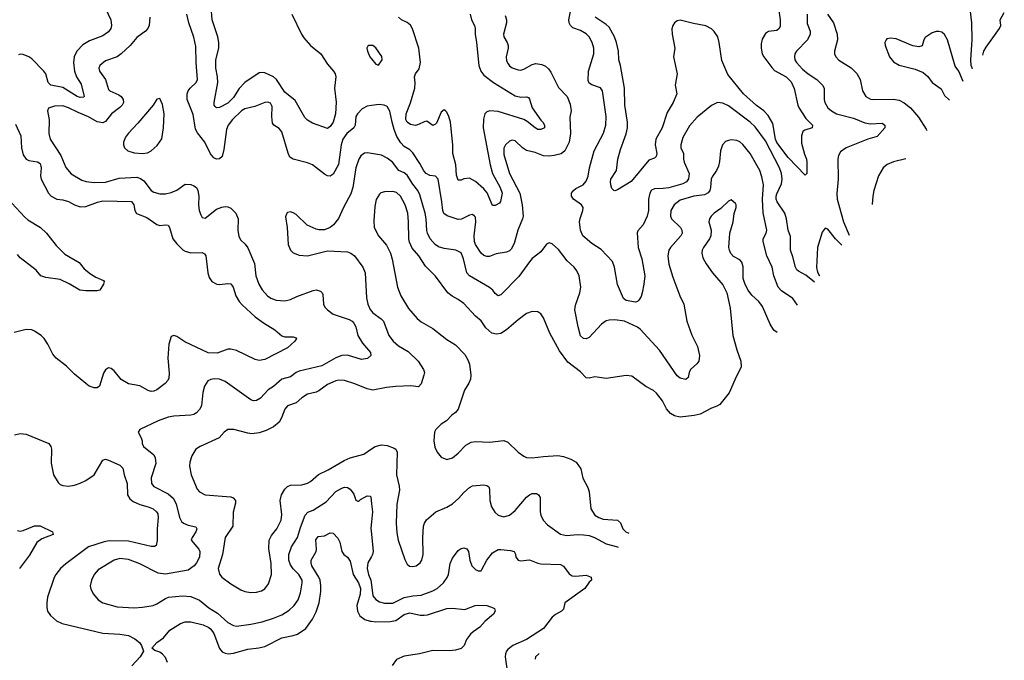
# Model space of a CAD drawing. Header units: inches. Extents: x 1834610 to 2027685, y 642842 to 774116.
# Tile 413 of 632: x 2017526 to 2024450, y 661685 to 666191. Entities that reach past the tile are written whole.
import ezdxf

# ---------------------------------------------------------------- set-up
doc = ezdxf.new("R2010")
doc.units = ezdxf.units.IN
doc.header["$MEASUREMENT"] = 0
doc.layers.add('C0616', color=7, linetype='Continuous')
doc.layers.add('C0626', color=7, linetype='Continuous')

msp = doc.modelspace()

# ---------------------------------------------------------------- linework, layer by layer
at = {"layer": 'C0616', "color": 5}
for points, elevation in [([(2019439.1, 666230), (2019506.5, 666090), (2019523.7, 666063.7), (2019570.2, 666010), (2019643, 665950), (2019690, 665878.8), (2019733.5, 665830), (2019745.2, 665810), (2019748.3, 665790), (2019738.8, 665710), (2019750.2, 665610.2), (2019745.8, 665530), (2019729.2, 665470), (2019710, 665438.9), (2019690, 665425.4), (2019584.6, 665464.6), (2019550, 665484.2), (2019530, 665504.2), (2019463.4, 665623.4), (2019390, 665681.5), (2019331.6, 665771.6), (2019310, 665790.4), (2019250, 665816.5), (2019230, 665820.3), (2019210, 665816.8), (2019110, 665748.8), (2019070, 665706.2), (2019030, 665644), (2018990, 665604.5), (2018930, 665573.1), (2018910, 665571.6), (2018900.1, 665580.1), (2018893.3, 665590), (2018893.3, 665610), (2018918.7, 665750), (2018916.8, 665790), (2018905.5, 665850), (2018904, 665910), (2018925.5, 665990), (2018926.2, 666030), (2018918.4, 666070), (2018878.8, 666190), (2018864, 666370)], 320), ([(2018128.1, 666270), (2018166.9, 666190), (2018171.5, 666151.6), (2018166.7, 666130), (2018150, 666106.2), (2018110, 666076.8), (2018017.5, 666042.5), (2017970, 666015.3), (2017928.4, 665970), (2017908.1, 665930), (2017904.7, 665890), (2017911.9, 665830), (2017925.3, 665790), (2017958.8, 665738.8), (2017978.8, 665650), (2017974.8, 665645.2), (2017950, 665643.8), (2017930, 665651.9), (2017830, 665714.4), (2017744, 665730), (2017725.5, 665750), (2017710.6, 665810), (2017695.7, 665830), (2017610, 665915.8), (2017590, 665930.9), (2017550, 665946.6), (2017530, 665947.8), (2017516.5, 665943.5)], 320), ([(2018440.8, 666210), (2018436.9, 666150), (2018427.8, 666130), (2018410, 666111.1), (2018350, 666067.2), (2018302.3, 666010), (2018240.3, 665950), (2018210, 665930.8), (2018130, 665901.5), (2018090.2, 665869.8), (2018083.1, 665850), (2018087.4, 665830), (2018129.1, 665770), (2018150, 665700.5), (2018159.3, 665690), (2018222.3, 665662.3), (2018240.3, 665650), (2018253.8, 665630), (2018256.1, 665610), (2018246.7, 665590), (2018230, 665573.3), (2018170.7, 665529.3), (2018130, 665476), (2018110, 665466.5), (2018070, 665473.6), (2018010, 665508.6), (2017937.7, 665537.7), (2017870, 665572.2), (2017830, 665584.5), (2017770, 665583.1), (2017728, 665570), (2017721.3, 665550), (2017731.9, 665488.1), (2017731.5, 665390), (2017739, 665350), (2017815.2, 665235.2), (2017851.1, 665151.1), (2017887.5, 665107.5), (2017963.2, 665063.2), (2017993.8, 665053.8), (2018050, 665046.4), (2018130, 665047.8), (2018224.1, 665075.9), (2018350, 665082.7), (2018375, 665075), (2018398.7, 665058.7), (2018450.2, 664990.2), (2018470, 664977.4), (2018510, 664966.5), (2018550, 664966.7), (2018590, 664975.3), (2018630, 664993.1), (2018690, 665035.3), (2018730, 665033.1), (2018750, 665023.7), (2018768.2, 665010), (2018778.7, 664990), (2018785.3, 664950), (2018783.8, 664890), (2018788, 664850), (2018798.5, 664818.5), (2018810, 664801), (2018830, 664794.8), (2018910, 664857.6), (2018946.6, 664873.4), (2018970, 664876.9), (2018990, 664874.6), (2019010, 664865.3), (2019045.3, 664830), (2019062.8, 664790), (2019060.3, 664710), (2019065.9, 664665.8), (2019080.7, 664640.7), (2019111.9, 664611.9), (2019130, 664586), (2019176.5, 664476.5), (2019186, 664390), (2019208, 664330), (2019230.2, 664290.1), (2019268.7, 664248.7), (2019292.5, 664232.5), (2019330, 664218.2), (2019390, 664213.2), (2019430, 664223.2), (2019475.3, 664244.7), (2019590, 664286.5), (2019610.2, 664290.2), (2019640.7, 664280.7), (2019653, 664270), (2019657.7, 664257.7), (2019662.6, 664190), (2019671.9, 664170), (2019690.3, 664150), (2019730, 664120.2), (2019841.8, 664081.8), (2019863.8, 664070), (2019876.5, 664056.5), (2019888.8, 664030), (2019904, 663970), (2019935.9, 663915.9), (2019992, 663850), (2019994.9, 663830), (2019971.4, 663808.6), (2019930, 663801), (2019831.5, 663831.5), (2019790, 663829), (2019750, 663813.5), (2019650, 663755.8), (2019490, 663719.5), (2019469.6, 663710.4), (2019430, 663679.8), (2019370, 663663.2), (2019310, 663612.1), (2019272.4, 663587.6), (2019219.5, 663530), (2019190, 663513.5), (2019170, 663509.7), (2019150, 663516.9), (2018970, 663645.7), (2018930, 663663), (2018894.2, 663665.8), (2018870, 663661.6), (2018848.9, 663651.1), (2018825.4, 663614.6), (2018813.1, 663570), (2018804, 663476), (2018790.9, 663449.1), (2018770, 663426.6), (2018750, 663413.7), (2018730, 663408.8), (2018610, 663403.5), (2018570, 663396.4), (2018500.5, 663370), (2018370.4, 663309.6), (2018359.3, 663290), (2018379.5, 663250), (2018386.4, 663230), (2018386.7, 663210), (2018396.4, 663190), (2018470, 663130.4), (2018478.8, 663110), (2018482, 663070), (2018450.3, 662970), (2018452.9, 662930), (2018470, 662907.8), (2018570, 662855.9), (2018605.2, 662825.2), (2018626.9, 662786.9), (2018648.9, 662688.9), (2018662.7, 662662.7), (2018678.3, 662650), (2018710, 662635.7), (2018763.4, 662623.4), (2018770.3, 662610), (2018765.3, 662590), (2018737.6, 662550), (2018730.4, 662530), (2018786.5, 662466.5), (2018793.2, 662450), (2018789.3, 662410), (2018770.1, 662370), (2018753.2, 662350), (2018710, 662320.2), (2018550, 662291), (2018499.2, 662299.2), (2018370, 662365.1), (2018290, 662393.8), (2018230, 662401.1), (2018190, 662390.7), (2018077.5, 662322.5), (2018050.3, 662290), (2018030.3, 662250), (2018022, 662210), (2018026.1, 662186.1), (2018043.8, 662150), (2018078, 662110), (2018110, 662090.4), (2018210, 662061.1), (2018330, 662055.3), (2018390, 662058.3), (2018464, 662070), (2018490, 662082), (2018550, 662121.3), (2018571, 662129), (2018670, 662139.1), (2018730, 662134.2), (2018790, 662108.1), (2018854.8, 662054.8), (2018917.4, 662017.4), (2018990, 661950.2), (2019029.4, 661929.4), (2019050, 661926.2), (2019150, 661938.8), (2019230, 661956.2), (2019310, 661980.7), (2019370, 662006.2), (2019421.4, 662038.6), (2019456, 662070), (2019483.5, 662110), (2019500.2, 662159.8), (2019512.5, 662230), (2019511.2, 662250), (2019488.4, 662290), (2019450, 662328.4), (2019430, 662357.8), (2019419.5, 662390), (2019418.7, 662430), (2019436.1, 662483.9), (2019479.9, 662550), (2019499.9, 662620.1), (2019534.1, 662705.9), (2019552, 662728), (2019590, 662742.3), (2019680.9, 662799.1), (2019750, 662871.8), (2019790, 662896.5), (2019810, 662902.8), (2019830, 662901.1), (2019850.4, 662890), (2019874.6, 662854.6), (2019890, 662810.8), (2019904.7, 662804.7), (2019910, 662803.8), (2019923.3, 662816.7), (2019970, 662843.1), (2019990, 662840.5), (2019994.4, 662834.4), (2020000, 662786.5)], 340), ([(2020000, 665587.7), (2019970, 665584.1), (2019935.1, 665564.9), (2019900.9, 665530), (2019888.4, 665510), (2019885, 665450), (2019875.8, 665430), (2019825.4, 665390), (2019798.4, 665350), (2019786.8, 665310), (2019767, 665173), (2019730, 665104.7), (2019710, 665091.2), (2019690, 665093), (2019670, 665104.2), (2019585.2, 665170), (2019550, 665183.6), (2019449.8, 665209.8), (2019425.3, 665225.3), (2019413.1, 665253.1), (2019370, 665403.7), (2019350, 665425.6), (2019311.8, 665450), (2019304.5, 665464.5), (2019298.2, 665510), (2019300.6, 665580.6), (2019290, 665604.5), (2019270, 665611.1), (2019250, 665608.2), (2019179.7, 665580.3), (2019110, 665564.6), (2019085.2, 665550), (2019022, 665490), (2018991.1, 665450), (2018980.3, 665419.7), (2018962, 665278), (2018950.2, 665229.8), (2018930, 665211.5), (2018910, 665209.7), (2018890, 665218.7), (2018867.7, 665247.7), (2018828.7, 665330), (2018776.5, 665396.5), (2018762.3, 665422.3), (2018744.9, 665524.9), (2018704.4, 665630), (2018702.7, 665670), (2018710.8, 665690), (2018725.1, 665710), (2018767.2, 665750), (2018775.3, 665770), (2018765.5, 665890), (2018763.7, 666003.7), (2018750, 666069.2), (2018714, 666170), (2018702.2, 666230)], 340), ([(2020000, 666009.5), (2019982, 666010), (2019974.8, 666005.2), (2019967.7, 665990), (2019970.7, 665970), (2019988, 665930), (2020000, 665915.1)], 340), ([(2017496.5, 665456.5), (2017533.7, 665373.7), (2017539, 665290), (2017550, 665241.6), (2017571.9, 665210), (2017590, 665201.6), (2017652, 665192), (2017670, 665178.7), (2017677.3, 665150), (2017672.9, 665092.9), (2017676.6, 665070), (2017729.3, 664970), (2017746.7, 664950), (2017787.7, 664930), (2017830, 664924.3), (2017870, 664912.9), (2017910, 664887.9), (2017950, 664874.4), (2017990, 664878.5), (2018072.2, 664907.8), (2018110, 664916.4), (2018312.3, 664912.3), (2018328.2, 664890), (2018334.7, 664850), (2018347.5, 664827.5), (2018419.8, 664799.8), (2018490, 664750.2), (2018510, 664744.7), (2018550, 664749.1), (2018570, 664746.7), (2018579.2, 664730), (2018603.5, 664650), (2018630, 664615.3), (2018673.2, 664573.2), (2018690, 664563.6), (2018730, 664552.4), (2018810, 664554), (2018825.4, 664545.4), (2018833.6, 664530), (2018847.6, 664410), (2018858.4, 664378.4), (2018877, 664350), (2018911.3, 664331.3), (2018930, 664329.2), (2018990, 664336.5), (2019010, 664332.4), (2019025.8, 664310), (2019045.5, 664250), (2019070, 664209.1), (2019090, 664184.7), (2019182.4, 664102.4), (2019239.3, 664059.3), (2019320.5, 664010), (2019370, 663968.2), (2019390, 663959.5), (2019450, 663960.4), (2019470, 663954), (2019473, 663950), (2019460.4, 663930), (2019410, 663883.9), (2019250, 663801.1), (2019210, 663793.7), (2019182.2, 663802.2), (2019050, 663864.8), (2019010, 663874.4), (2018990, 663872.8), (2018913.3, 663846.7), (2018850, 663848.1), (2018686.1, 663926.1), (2018630, 663962.7), (2018610, 663969), (2018590, 663962), (2018573.4, 663910), (2018567, 663810), (2018575.8, 663704.2), (2018574.3, 663670), (2018566.7, 663653.3), (2018548, 663631.9), (2018491.1, 663588.9), (2018470, 663579.1), (2018450, 663577.2), (2018430, 663583.5), (2018370, 663615.7), (2018290, 663631.1), (2018239.5, 663659.5), (2018190, 663722.2), (2018170, 663738.8), (2018150, 663741.5), (2018130, 663728.3), (2018115.1, 663704.9), (2018086.1, 663613.9), (2018070, 663601.6), (2018050, 663601.6), (2018014.6, 663614.6), (2017990, 663631.5), (2017910, 663698.5), (2017854.7, 663754.7), (2017782.7, 663810), (2017759.4, 663839.4), (2017723.9, 663910), (2017697.7, 663950), (2017676.9, 663970), (2017630, 664000.7), (2017610, 664008.9), (2017570, 664011.6), (2017487.9, 663992.1)], 320), ([(2020000, 665249.1), (2019970, 665254), (2019950, 665252.9), (2019925.2, 665234.8), (2019910, 665209.6), (2019889.5, 665150), (2019868.4, 665010), (2019854.4, 664965.6), (2019802.3, 664870), (2019767.2, 664792.8), (2019732.6, 664747.4), (2019710, 664729.7), (2019670, 664712.8), (2019630, 664712.8), (2019610, 664718.9), (2019547.2, 664747.2), (2019470, 664821.2), (2019450, 664833.2), (2019430, 664839), (2019410, 664835.3), (2019404.7, 664830), (2019396, 664804), (2019407, 664730), (2019414.4, 664610), (2019430, 664570.8), (2019450, 664550.6), (2019490, 664534.9), (2019550, 664530.5), (2019690, 664566), (2019830, 664558), (2019854.4, 664550), (2019880.3, 664530), (2019939, 664450), (2019954.9, 664410), (2019965.5, 664234.5), (2019974.6, 664190), (2019990, 664151.8), (2020000, 664140.5)], 360), ([(2017470, 664901.5), (2017561.3, 664801.3), (2017583, 664783), (2017671.2, 664730), (2017713, 664690), (2017782.7, 664602.7), (2017842.5, 664542.5), (2017943.5, 664483.5), (2017978, 664438), (2018022.8, 664402.8), (2018060.3, 664380.3), (2018116.1, 664356.1), (2018120.7, 664350), (2018115.5, 664330), (2018090, 664287.8), (2018070, 664283.1), (2017990, 664283.2), (2017948.2, 664288.2), (2017872.7, 664332.7), (2017810, 664362.8), (2017710, 664378.5), (2017675.1, 664390), (2017641.3, 664430), (2017530, 664517.4), (2017510, 664539.8)], 280), ([(2020000, 663587.8), (2019970, 663593.8), (2019882, 663630), (2019810, 663653.5), (2019770, 663655.7), (2019750, 663650.6), (2019690, 663625.5), (2019630, 663580.3), (2019610, 663571.6), (2019550, 663558.4), (2019510, 663531.7), (2019470, 663497.2), (2019410, 663476.3), (2019390, 663451.8), (2019366.3, 663390), (2019350, 663360.4), (2019310, 663327.9), (2019258.1, 663301.9), (2019210, 663285.3), (2019158.2, 663278.2), (2019130, 663282), (2019030.4, 663309.6), (2018990, 663307.8), (2018963, 663290), (2018927.3, 663250), (2018794, 663190), (2018764.9, 663170), (2018735.6, 663124.4), (2018721.7, 663078.3), (2018719.5, 663050), (2018731.6, 662990), (2018773.1, 662890), (2018790.4, 662870), (2018830, 662850.3), (2019010, 662834.6), (2019027.8, 662827.8), (2019043.1, 662810), (2019042.3, 662790), (2019026.4, 662726.4), (2019024.6, 662630), (2018971.3, 662548.7), (2018952.7, 662430), (2018921.5, 662330), (2018930, 662290.8), (2018948.2, 662270), (2019010, 662224.4), (2019081.2, 662181.2), (2019110, 662168.7), (2019150, 662163.1), (2019190, 662164.6), (2019225.9, 662174.1), (2019250.7, 662189.3), (2019276.3, 662223.7), (2019295.4, 662290), (2019293.3, 662366.7), (2019276.8, 662470), (2019279.7, 662530), (2019296.6, 662563.4), (2019334.5, 662610), (2019363.9, 662670), (2019368.7, 662710), (2019356.5, 662810), (2019367.9, 662850), (2019391, 662890), (2019410, 662907.9), (2019430, 662916.5), (2019510, 662919.7), (2019550, 662930.2), (2019570, 662942.3), (2019627.8, 662992.2), (2019695.7, 663024.3), (2019808.5, 663091.5), (2019850, 663109.2), (2019945.3, 663134.7), (2020000, 663172.9)], 360), ([(2017490, 663270.2), (2017530, 663279.6), (2017570, 663274.9), (2017731, 663211), (2017744.4, 663190), (2017748.4, 663170), (2017747.7, 663072.3), (2017764.5, 662990), (2017795.6, 662935.6), (2017810, 662922.6), (2017830, 662914.3), (2017870, 662910.2), (2017910, 662917.1), (2017950, 662930.2), (2017990, 662950.1), (2018050, 662991.1), (2018110, 663094), (2018130, 663100.3), (2018150, 663093.7), (2018230, 663056.9), (2018250, 663036.3), (2018260.2, 662990), (2018281.2, 662930), (2018284.1, 662850), (2018300.6, 662820.6), (2018323.1, 662803.1), (2018370, 662780.2), (2018430, 662764.7), (2018463.1, 662750), (2018487.6, 662730), (2018496, 662716), (2018500.6, 662690), (2018492.3, 662610), (2018492.6, 662527.4), (2018486.4, 662493.6), (2018474.6, 662485.4), (2018450, 662484.9), (2018290, 662523), (2018155.1, 662524.9), (2018120.2, 662519.8), (2018010, 662482.9), (2017850, 662363.8), (2017813.6, 662330), (2017780.8, 662290), (2017768.7, 662268.7), (2017721.5, 662130), (2017715.3, 662090), (2017716, 662056), (2017722, 662030), (2017741.2, 662001.2), (2017784, 661964.1), (2017824.5, 661944.5), (2018110, 661875.6), (2018230.1, 661870.1), (2018290, 661859.3), (2018336.4, 661836.4), (2018367.7, 661810), (2018382.8, 661790), (2018396, 661750), (2018373.4, 661710), (2018313.4, 661646.6)], 320), ([(2017510, 662599.1), (2017530, 662594.2), (2017550, 662598.4), (2017630, 662631.3), (2017670.6, 662630.6), (2017757.3, 662590), (2017760.4, 662570), (2017681.1, 662538.9), (2017645.6, 662514.4), (2017595.6, 662424.4), (2017524.1, 662330)], 280), ([(2020000, 662660.5), (2019995.8, 662615.8), (2020000, 662573.3)], 340), ([(2018564.5, 661670), (2018550, 661705.1), (2018530, 661727.6), (2018510, 661742.9), (2018475.5, 661755.5), (2018455.3, 661770), (2018489.2, 661810), (2018536, 661844), (2018582.2, 661897.8), (2018656.6, 661943.3), (2018690, 661955), (2018730, 661955.1), (2018815.2, 661935.1), (2018856.5, 661916.5), (2018870, 661905.3), (2018890, 661873.7), (2018930, 661768.7), (2018950, 661745.3), (2018970, 661734.9), (2018991.2, 661731.2), (2019030, 661735.4), (2019130, 661764), (2019207.9, 661772.1), (2019250, 661783.5), (2019370, 661843.5), (2019450, 661859.8), (2019478.7, 661870), (2019536.8, 661910), (2019585.8, 661974.2), (2019610, 662027.4), (2019630.6, 662089.4), (2019643.2, 662170), (2019644.4, 662210), (2019637.6, 662250), (2019630, 662270.8), (2019581, 662350), (2019575.4, 662370), (2019575.5, 662390), (2019609.7, 662450), (2019613.3, 662466.7), (2019608, 662532), (2019624.9, 662555.1), (2019670, 662560.8), (2019710, 662582), (2019730, 662580.4), (2019763.4, 662543.4), (2019777.1, 662517.1), (2019790.3, 662450), (2019804.9, 662430), (2019830.9, 662410.9), (2019850, 662383.8), (2019870.6, 662290), (2019908, 662230), (2019921.6, 662190), (2019920.6, 662150), (2019897.7, 662070), (2019900.1, 662030), (2019918.1, 661998.1), (2019953, 661973), (2019990, 661961.2), (2020000, 661959.9)], 320), ([(2020000, 662415.6), (2019975, 662370), (2019969.5, 662330), (2019978.8, 662290), (2019995.7, 662250), (2020000, 662217)], 340)]:
    msp.add_lwpolyline(points, dxfattribs=dict(at, elevation=elevation))
at = {"layer": 'C0616', "color": 5, "elevation": 360}
msp.add_lwpolyline([(2018510, 665637.2), (2018490, 665633.2), (2018463.8, 665590), (2018357, 665463), (2018290, 665393.6), (2018270, 665364.5), (2018256, 665330), (2018254.6, 665310), (2018262, 665290), (2018285.5, 665270), (2018330, 665254), (2018390, 665249), (2018424.1, 665255.9), (2018450.9, 665269.1), (2018493.4, 665306.6), (2018525.6, 665354.4), (2018538, 665430), (2018541.2, 665530), (2018530, 665594)], close=True, dxfattribs=at)
at = {"layer": 'C0626', "color": 5}
for points, elevation in [([(2022861.3, 666270), (2022873.4, 666190), (2022873.5, 666146.5), (2022866.7, 666130), (2022850, 666115.8), (2022791.9, 666108.2), (2022770, 666094.5), (2022746.8, 666053.2), (2022739.1, 666020.9), (2022739, 665990), (2022748.1, 665950), (2022758.5, 665930), (2022814.3, 665854.2), (2022834.7, 665834.7), (2022915.8, 665790), (2022950, 665754), (2022972.6, 665707.4), (2022999, 665590), (2023007.8, 665570), (2023055.3, 665495.3), (2023100.5, 665450), (2023098.8, 665430), (2023046.1, 665413.9), (2023034, 665406), (2023024.8, 665375.2), (2023023.8, 665323.8), (2023045.1, 665245.1), (2023059.3, 665210), (2023061.6, 665190), (2023060.7, 665110), (2023050, 665097.2), (2022930, 665222.2), (2022850, 665326.9), (2022840.6, 665350), (2022821.3, 665461.2), (2022790, 665517.7), (2022758.2, 665550), (2022708, 665588.1), (2022616.3, 665670), (2022506.3, 665806.3), (2022464.3, 665904.3), (2022444.5, 666030), (2022434.2, 666070), (2022410, 666108.8), (2022390, 666126.5), (2022350, 666149), (2022263.6, 666163.6), (2022170, 666187.2), (2022150, 666182.6), (2022131.2, 666168.8), (2022119, 666150), (2022112.2, 666127.8), (2022114.8, 666090), (2022134, 665990), (2022123.6, 665930), (2022150.3, 665810), (2022135.6, 665730), (2022147.6, 665670), (2022120.6, 665610), (2022078.8, 665538.9), (2022044.5, 665430), (2021999.8, 665350), (2021994.8, 665310), (2022005.2, 665250), (2022000.9, 665230), (2021990, 665216.3), (2021950, 665204.4), (2021827, 665053), (2021730, 664993.6), (2021710, 664987), (2021704, 664990), (2021690, 665004), (2021682.4, 665030), (2021679.6, 665050), (2021682.9, 665070), (2021722.9, 665130), (2021731.4, 665210), (2021750, 665277.3), (2021791.2, 665388.9), (2021798.9, 665430), (2021800.2, 665470), (2021780.9, 665590), (2021779.4, 665710), (2021751.2, 665870), (2021739.3, 665910), (2021737.7, 665970), (2021723.4, 666030), (2021709.1, 666070), (2021670, 666138.2), (2021650, 666157.8), (2021571.7, 666210)], 320), ([(2020940, 666220), (2020950.2, 666190.2), (2020950, 666169.2), (2020927.8, 666090), (2020930.3, 666070), (2020954.6, 666030), (2020960.8, 666010), (2020960.7, 665990), (2020947.8, 665930), (2020950, 665902.8), (2020959.7, 665879.7), (2020970, 665866), (2020990, 665851.7), (2021030, 665838), (2021050, 665837.4), (2021070, 665844), (2021130, 665876.9), (2021156.4, 665883.6), (2021196.9, 665876.9), (2021223.5, 665863.5), (2021245.2, 665845.2), (2021261.7, 665821.7), (2021314, 665714), (2021374.9, 665650), (2021396.5, 665596.5), (2021403.7, 665550), (2021395.1, 665504.9), (2021400.2, 665390), (2021389.2, 665330), (2021359.2, 665270), (2021332.4, 665247.6), (2021284.9, 665235.1), (2021250, 665231.2), (2021210, 665233.2), (2021150, 665256.2), (2021090.7, 665270.7), (2021060.5, 665290), (2021010, 665338.4), (2020990, 665342.9), (2020970, 665337), (2020942.4, 665310), (2020930, 665288.7), (2020930, 665242.8), (2020970, 665108.8), (2021043.7, 664970), (2021058.3, 664890), (2021066, 664810), (2021062.7, 664790), (2021029.1, 664710.9), (2021002.5, 664617.5), (2020982.2, 664577.8), (2020970, 664565.1), (2020950, 664555.4), (2020875.4, 664544.6), (2020830, 664524.7), (2020810, 664525.4), (2020790, 664533.5), (2020770, 664548.5), (2020730.4, 664610.4), (2020724.2, 664630), (2020721.6, 664670), (2020734.3, 664770), (2020730, 664801.2), (2020724.5, 664810), (2020710, 664820.5), (2020690, 664816.3), (2020632.9, 664787.1), (2020610, 664785.6), (2020531.3, 664811.3), (2020507.9, 664827.9), (2020501, 664850), (2020495.3, 664910), (2020468.7, 665068.7), (2020450, 665089.6), (2020410, 665096.4), (2020384.4, 665110), (2020368.2, 665128.2), (2020340.1, 665179.9), (2020290, 665255.4), (2020270, 665275.3), (2020230, 665298.4), (2020205, 665325), (2020178.9, 665370), (2020159.6, 665419.6), (2020144.5, 665470), (2020129, 665549), (2020110, 665580.7), (2020089.8, 665589.8), (2020054.3, 665594.3), (2020000, 665587.7)], 340), ([(2020692.9, 666230), (2020702.6, 666190), (2020723.9, 666150), (2020728.3, 666130), (2020728.4, 666090), (2020738.9, 666030), (2020754.7, 665870), (2020769.3, 665830), (2020790, 665801.8), (2020857.3, 665750), (2021010, 665655.9), (2021050, 665647), (2021089.3, 665649.3), (2021103.5, 665643.5), (2021112, 665632), (2021130.6, 665570.6), (2021190, 665484.6), (2021205.7, 665470), (2021216.5, 665450), (2021216.4, 665430), (2021190, 665418), (2021170, 665419.4), (2021150, 665429.8), (2021095.4, 665475.4), (2021070, 665488.2), (2020890, 665545.7), (2020830.8, 665549.2), (2020810, 665542.7), (2020796.5, 665530), (2020788.4, 665491.7), (2020785.4, 665430), (2020833.1, 665170), (2020851.2, 665110), (2020905.3, 665010), (2020917.7, 664970), (2020908, 664912), (2020900.3, 664899.7), (2020870, 664884.7), (2020850, 664883.6), (2020813.8, 664973.8), (2020790, 665001.4), (2020730, 665052.1), (2020690, 665075.8), (2020650, 665071.2), (2020630, 665061.6), (2020610, 665063.7), (2020606.3, 665070), (2020597.8, 665097.8), (2020592.6, 665170), (2020570.7, 665250), (2020570.6, 665310), (2020555.7, 665470), (2020544.4, 665510), (2020530, 665540.9), (2020520.9, 665550), (2020510, 665558.4), (2020490, 665540.7), (2020455.8, 665464.2), (2020450, 665455.6), (2020430, 665446), (2020390, 665476.4), (2020370, 665473.6), (2020330, 665453.7), (2020308.1, 665448.1), (2020273.1, 665453.1), (2020250, 665471.6), (2020242.3, 665490), (2020243.4, 665530), (2020273.3, 665606.7), (2020304, 665710), (2020306.9, 665746.8), (2020301.6, 665790), (2020309.8, 665810), (2020335.5, 665844.5), (2020344.1, 665890), (2020332.3, 665990), (2020287, 666127), (2020273.3, 666153.3), (2020251.4, 666171.4), (2020210.6, 666190.6), (2020190, 666208.3)], 320), ([(2023115.1, 664344.6), (2023055.1, 664395.1), (2023002.1, 664422.1), (2022990, 664433), (2022980.7, 664450), (2022963.5, 664523.5), (2022945.7, 664570), (2022945.8, 664665.8), (2022931.1, 664710), (2022918.7, 664790), (2022905.4, 664830), (2022852, 664910), (2022845.6, 664930), (2022844.9, 664950), (2022850, 664966.4), (2022883.6, 665036.4), (2022887.8, 665070), (2022882.1, 665110), (2022868.6, 665150), (2022770, 665339.3), (2022697.6, 665437.6), (2022661.8, 665470), (2022510, 665584.8), (2022470, 665604.4), (2022432, 665608), (2022390, 665587.8), (2022290, 665506), (2022236, 665444), (2022190, 665362), (2022174.2, 665310), (2022174.4, 665290), (2022193.6, 665250), (2022193, 665210), (2022197.5, 665190), (2022233.4, 665110), (2022229.2, 665070.8), (2022216, 665050), (2022190, 665036.8), (2022090, 665009.4), (2022050, 665003.6), (2021990, 665002.3), (2021968.9, 664991.1), (2021956.3, 664970), (2021947.4, 664930), (2021948.2, 664850), (2021938.4, 664810), (2021910, 664749.4), (2021873.5, 664706.5), (2021868.1, 664691.9), (2021876.1, 664590), (2021901.8, 664510), (2021921.7, 664390), (2021915.8, 664330), (2021903.1, 664270), (2021895.3, 664244.7), (2021880.5, 664219.5), (2021870, 664209), (2021855.9, 664204.1), (2021790, 664216.2), (2021772.3, 664230), (2021730, 664329), (2021709.8, 664450), (2021694.8, 664490), (2021614.3, 664574.3), (2021550, 664616.5), (2021485.4, 664670), (2021469.9, 664709.9), (2021463, 664770), (2021466.6, 664793.4), (2021487.1, 664850), (2021487.8, 664870), (2021476.2, 664890), (2021419.3, 664930), (2021407, 664950), (2021407.3, 664970), (2021419.5, 664990), (2021436.2, 665003.8), (2021487.3, 665030), (2021510, 665055.5), (2021522.8, 665090), (2021531.7, 665150), (2021566.6, 665270), (2021632.2, 665392.2), (2021647.1, 665450), (2021650.8, 665510), (2021625.1, 665690), (2021610, 665711.8), (2021550, 665733), (2021530, 665745.1), (2021523.9, 665764), (2021526.4, 665830), (2021563.9, 665950), (2021562.7, 665990), (2021551.7, 666030), (2021529.8, 666070), (2021510, 666091.8), (2021470, 666115.4), (2021415, 666135), (2021398.8, 666150), (2021389.4, 666169.4), (2021387.8, 666190), (2021399.8, 666250)], 340), ([(2023063, 666230), (2023064, 666164), (2023083.9, 666110), (2023084.7, 666090), (2023066.8, 666050), (2022988.7, 665970), (2022977, 665950), (2022973.7, 665930), (2022978, 665910), (2022987.6, 665890), (2023030, 665842.8), (2023070, 665810.3), (2023131.9, 665770), (2023171.6, 665730), (2023182.3, 665710), (2023182.4, 665630), (2023186.7, 665610), (2023210, 665572.2), (2023235.3, 665550), (2023270, 665528.4), (2023390, 665499.5), (2023470, 665465.9), (2023510, 665459.1), (2023590, 665463.8), (2023610.6, 665449.4), (2023610.7, 665430), (2023555.5, 665370), (2023490, 665350.8), (2023337.6, 665290), (2023298.9, 665261.1), (2023284.2, 665235.8), (2023279.6, 665210), (2023280.9, 665070), (2023272.1, 664967.9), (2023274.5, 664930), (2023318.9, 664770), (2023360, 664675.1)], 340), ([(2023207.5, 666230), (2023248.5, 666170), (2023275.4, 666090), (2023276.5, 666050), (2023254.9, 665970), (2023256.9, 665950), (2023266, 665930), (2023287.2, 665907.2), (2023373, 665853), (2023413.6, 665813.6), (2023436.2, 665770), (2023453.1, 665690), (2023477.1, 665650), (2023510, 665632), (2023529.1, 665629.1), (2023671.7, 665631.7), (2023710, 665624.5), (2023745.9, 665605.9), (2023790.9, 665570.9), (2023845.9, 665505.9), (2023901.5, 665421.5), (2023906, 665412.2)], 360), ([(2024227.2, 665845.6), (2024226.5, 665846.5), (2024216.3, 665870), (2024213.5, 665910), (2024224, 666050), (2024220.9, 666170), (2024212.1, 666247.9)], 360), ([(2024298.6, 665942), (2024305.4, 665970), (2024321.3, 665998.7), (2024416.5, 666130), (2024425.2, 666150), (2024421.6, 666190), (2024450, 666240.9)], 340), ([(2024160.9, 665756.2), (2024130, 665829.5), (2024104.4, 665864.4), (2024050, 666049.2), (2024030, 666087), (2024010, 666102.9), (2023990, 666107.6), (2023970, 666107.6), (2023942, 666098), (2023893.7, 666066.3), (2023883.8, 666050), (2023872, 666008), (2023850, 665999.6), (2023806.9, 666006.9), (2023690, 666056.9), (2023650, 666060.9), (2023624.5, 666055.5), (2023618, 666050), (2023610.8, 666030), (2023611, 666009), (2023642.4, 665930), (2023670, 665894.9), (2023710, 665870.4), (2023822.8, 665842.8), (2023878.8, 665818.9), (2023911.4, 665791.5), (2023943, 665750), (2024005.5, 665705.5), (2024030, 665658.8), (2024063.4, 665624.5)], 380), ([(2020000, 665915.1), (2020030, 665878), (2020050, 665871.3), (2020074.5, 665910), (2020071.9, 665931.9), (2020030, 665993.2), (2020010, 666009.2), (2020000, 666009.5)], 340), ([(2022995.7, 664183.5), (2022962.4, 664230), (2022884, 664284), (2022860.7, 664310), (2022829.1, 664390), (2022816.8, 664450), (2022779.6, 664530), (2022754.6, 664630), (2022754.4, 664650), (2022774.8, 664690), (2022778.8, 664710), (2022753.2, 664833.2), (2022750.4, 664930), (2022756.5, 665030), (2022745.1, 665085.1), (2022730, 665131.5), (2022663.9, 665250), (2022610, 665314), (2022590, 665332.4), (2022570, 665342.2), (2022530, 665345.1), (2022510, 665341.5), (2022490, 665333.5), (2022469.2, 665310), (2022455, 665270), (2022447, 665193), (2022439.3, 665160.7), (2022426.5, 665130), (2022394.6, 665085.4), (2022389.2, 665070), (2022384.3, 665010), (2022378.8, 664990), (2022366.9, 664973.1), (2022341.6, 664958.4), (2022266, 664950), (2022170, 664921.5), (2022128.9, 664890), (2022104.9, 664850), (2022102.3, 664810), (2022110.2, 664790.2), (2022172.9, 664730), (2022182.3, 664710), (2022183.6, 664690), (2022174.3, 664670), (2022103.6, 664590), (2022091.3, 664570), (2022084.2, 664530), (2022091, 664471), (2022119.6, 664379.6), (2022168.6, 664248.6), (2022195.6, 664190), (2022217.8, 664070), (2022253.5, 663973.5), (2022292.3, 663892.3), (2022305.7, 663830), (2022302.4, 663790), (2022288, 663770), (2022242, 663730), (2022233, 663710), (2022226, 663674), (2022210, 663659.5), (2022170, 663669.7), (2022150, 663686.3), (2022025.7, 663865.7), (2021890, 664014.6), (2021870, 664028.9), (2021778.4, 664070), (2021710, 664081.3), (2021670, 664078.6), (2021650, 664072.4), (2021617.6, 664050), (2021530, 663957), (2021510, 663947.3), (2021490, 663949.6), (2021470, 663967), (2021452.1, 664030), (2021429.8, 664150), (2021435.5, 664184.5), (2021464.7, 664270), (2021472.8, 664310), (2021460.7, 664390), (2021444.4, 664424.4), (2021424.5, 664450), (2021376.2, 664496.2), (2021315.8, 664575.8), (2021270, 664615.1), (2021250, 664622.7), (2021230, 664612.7), (2021190, 664558.4), (2021130, 664511.2), (2021110, 664488.3), (2021035.9, 664384.1), (2020910, 664255.4), (2020890, 664249.7), (2020870, 664264.7), (2020852, 664290), (2020830, 664308.2), (2020689.4, 664389.4), (2020670.5, 664410.5), (2020647.8, 664510), (2020630, 664551), (2020592.7, 664570), (2020510, 664580.8), (2020470, 664594.2), (2020447.4, 664610), (2020412.8, 664650), (2020393.7, 664690), (2020389.3, 664709.3), (2020385.3, 664790), (2020377, 664830), (2020339.4, 664959.4), (2020325.9, 664990), (2020290, 665035.2), (2020250, 665098.9), (2020230, 665115.2), (2020191.2, 665131.2), (2020148.3, 665190), (2020110, 665217.6), (2020070, 665237.7), (2020000, 665249.1)], 360), ([(2023757.4, 665211.5), (2023670, 665191.9), (2023626.5, 665173.5), (2023597.6, 665150), (2023566.1, 665093.9), (2023532.6, 664990), (2023524.4, 664950), (2023519.6, 664890.6)], 360), ([(2022852.9, 663990.7), (2022830, 664007.6), (2022804.2, 664050), (2022750, 664175.1), (2022722.9, 664210), (2022673.5, 664253.5), (2022648.4, 664288.4), (2022627.6, 664327.6), (2022613.5, 664370), (2022612.5, 664452.5), (2022604.9, 664484.9), (2022590, 664502), (2022544.8, 664524.8), (2022526.6, 664546.6), (2022516.9, 664570), (2022513.7, 664590), (2022520.5, 664690), (2022543.6, 664770), (2022551.2, 664828.9), (2022564.5, 664870), (2022563.7, 664890), (2022558.7, 664898.7), (2022530, 664923.7), (2022510, 664915.6), (2022457.4, 664862.6), (2022410.4, 664830), (2022388.4, 664810), (2022375.8, 664790), (2022372, 664770), (2022389, 664710), (2022385.3, 664670), (2022376.5, 664650), (2022334.6, 664590), (2022326, 664570), (2022323.7, 664550), (2022330, 664516), (2022353.3, 664473.3), (2022398, 664410), (2022470, 664327.3), (2022498, 664270), (2022521.7, 664161.7), (2022540.3, 663970), (2022568.8, 663870), (2022597.4, 663790), (2022599.5, 663750), (2022556.1, 663663.9), (2022514.2, 663565.8), (2022450, 663485.6), (2022428.2, 663471.8), (2022390, 663459.8), (2022310, 663417), (2022270, 663406.5), (2022170, 663395), (2022130, 663404.4), (2022102, 663422), (2022073.6, 663453.6), (2022046.9, 663510), (2022004.5, 663564.5), (2021983, 663583), (2021930, 663611.6), (2021830, 663683.6), (2021790, 663689.6), (2021650, 663668.5), (2021570, 663679.7), (2021530, 663669.7), (2021510, 663673.3), (2021470, 663714), (2021381.5, 663781.5), (2021321, 663861), (2021253.6, 663986.4), (2021210, 664095.1), (2021190, 664122.9), (2021170, 664135.6), (2021130, 664139.6), (2021090, 664123.6), (2021030, 664081.3), (2020950, 664009.7), (2020910, 663984.7), (2020878.8, 663978.8), (2020846.7, 663986.7), (2020804.6, 664024.6), (2020770, 664073), (2020730, 664105.1), (2020650, 664195.1), (2020610, 664224), (2020565.9, 664245.9), (2020535.8, 664270), (2020450, 664386.3), (2020378.6, 664458.6), (2020332, 664530), (2020285, 664585), (2020266.4, 664626.4), (2020261.2, 664650), (2020260.6, 664770), (2020255.4, 664830), (2020235.8, 664890), (2020204.5, 664950), (2020176.3, 664976.4), (2020150, 664983.7), (2020090, 664981.5), (2020066, 664974), (2020054.9, 664965.1), (2020033.5, 664926.5), (2020022.3, 664877.7), (2020016.5, 664776.5), (2020019.5, 664730), (2020048.7, 664670), (2020104.5, 664604.5), (2020134, 664550), (2020146.1, 664506.1), (2020182.6, 664310), (2020204.9, 664250), (2020260, 664160), (2020320.4, 664090), (2020350, 664066.7), (2020430, 664020.4), (2020530, 663941.3), (2020590, 663904.2), (2020655.8, 663835.8), (2020678.2, 663798.2), (2020689, 663769), (2020698.5, 663690), (2020696.4, 663663.6), (2020685.3, 663634.7), (2020653.7, 663586.3), (2020610, 663452.7), (2020590, 663427.3), (2020564.9, 663410), (2020526.8, 663370), (2020490, 663345.6), (2020452.7, 663310), (2020443.8, 663290), (2020437.6, 663230), (2020445.5, 663185.5), (2020460.5, 663150), (2020490, 663114), (2020530, 663098.4), (2020570, 663110.4), (2020610, 663142.4), (2020662, 663198), (2020699.7, 663220.3), (2020730, 663223.7), (2020830, 663218.9), (2020930, 663232), (2020959.4, 663219.4), (2021030.2, 663150.2), (2021070, 663120.3), (2021090, 663111.8), (2021130, 663108.9), (2021210, 663119.6), (2021310, 663125.3), (2021350, 663119.3), (2021401.1, 663101.1), (2021439.4, 663079.4), (2021472.5, 663032.5), (2021486.8, 662966.8), (2021521, 662901), (2021531.5, 662870), (2021542, 662750), (2021570, 662707.2), (2021598, 662690), (2021630, 662678.6), (2021730.1, 662670.1), (2021752, 662652), (2021768.4, 662610), (2021787.4, 662590), (2021808.3, 662580.8)], 380), ([(2023308.2, 664605.3), (2023262, 664650), (2023210, 664717.8), (2023190, 664725.7), (2023170, 664695.8), (2023135.2, 664590), (2023128.1, 664448.1), (2023136.4, 664416.4), (2023149.2, 664390.6)], 340), ([(2020000, 664140.5), (2020010, 664129.2), (2020067.9, 664087.9), (2020084, 664070), (2020120.7, 663970), (2020151.4, 663930), (2020190, 663898.2), (2020257.4, 663857.4), (2020327.2, 663790), (2020366.4, 663730), (2020371.9, 663710), (2020368.8, 663690), (2020350, 663629.3), (2020330, 663609.7), (2020275.4, 663615.4), (2020170, 663611.8), (2020104.4, 663604.4), (2020010, 663585.8), (2020000, 663587.8)], 360), ([(2020000, 663172.9), (2020024.5, 663190), (2020070, 663202), (2020110, 663196.5), (2020158.7, 663178.7), (2020171.7, 663170), (2020179.7, 663150), (2020176.3, 662990), (2020195, 662910), (2020197.1, 662882.9), (2020177.3, 662782.7), (2020173.4, 662650), (2020178.3, 662581.7), (2020186.9, 662530), (2020233.8, 662393.8), (2020250, 662361), (2020268.1, 662348.1), (2020290, 662344.9), (2020314, 662350), (2020342, 662370), (2020353, 662390), (2020363.5, 662430), (2020360.5, 662550), (2020365.1, 662630), (2020371.6, 662650), (2020387.3, 662672.7), (2020452.7, 662730), (2020530, 662763.1), (2020570, 662786.7), (2020614.9, 662825.1), (2020650, 662865.3), (2020690, 662902), (2020710, 662911.8), (2020790, 662918.7), (2020810, 662915.8), (2020824.6, 662904.6), (2020830.2, 662890), (2020832.5, 662810), (2020844.3, 662764.3), (2020866.6, 662726.6), (2020890, 662706.7), (2020930, 662695.3), (2020970, 662705.3), (2021010, 662738.9), (2021090, 662833.1), (2021109.7, 662850), (2021130, 662859.5), (2021159, 662859), (2021174.4, 662850), (2021185.3, 662830), (2021185.4, 662730), (2021190, 662707.3), (2021207.4, 662670), (2021237.8, 662637.8), (2021330, 662572.9), (2021370, 662563), (2021448.6, 662571.4), (2021490, 662569), (2021530, 662562.9), (2021568.8, 662550), (2021650, 662503.5), (2021730, 662484.2), (2021735.3, 662482.3)], 360), ([(2020000, 662786.5), (2020006.6, 662730), (2020000, 662660.5)], 340), ([(2020000, 662573.3), (2020012.3, 662450), (2020007.9, 662430), (2020000, 662415.6)], 340), ([(2020000, 662217), (2020010, 662139.3), (2020030, 662112.6), (2020056.7, 662096.7), (2020090, 662086.4), (2020150, 662086.7), (2020230, 662126.2), (2020290, 662138.6), (2020350, 662143.5), (2020430, 662173.5), (2020461.7, 662190), (2020506.8, 662230), (2020532.8, 662267.2), (2020540.9, 662290), (2020553.3, 662366.7), (2020570, 662404.4), (2020610, 662458.4), (2020630, 662472.2), (2020650, 662477.6), (2020670.2, 662470.2), (2020682.6, 662450), (2020690.3, 662390), (2020704.9, 662350), (2020730, 662323.7), (2020750, 662314), (2020770, 662314.9), (2020776.6, 662323.4), (2020810.7, 662390), (2020850, 662442.4), (2020890, 662464.2), (2020910, 662464.2), (2020977.8, 662457.8), (2021002.8, 662450), (2021012.2, 662432.2), (2021015.5, 662410), (2021031.3, 662390), (2021050, 662385.3), (2021110, 662392.4), (2021170, 662368), (2021190, 662364.7), (2021330, 662359.1), (2021350, 662346.8), (2021390, 662294.8), (2021410, 662279.1), (2021436.1, 662276.1), (2021510, 662283.7), (2021544, 662270), (2021547.3, 662250), (2021530, 662235.1), (2021500.3, 662190), (2021358.3, 662090), (2021350, 662045.6), (2021335.8, 662030), (2021292.6, 662007.4), (2021270.2, 661989.8), (2021210.3, 661910), (2021090, 661832.2), (2020993.1, 661790), (2020957.5, 661762.5), (2020948.2, 661750), (2020942.2, 661730), (2020940.8, 661710), (2020951.8, 661628.2)], 340), ([(2020000, 661959.9), (2020030, 661956.1), (2020130, 661957.4), (2020170, 661966.3), (2020230, 662007.6), (2020270, 662019.3), (2020342.8, 662002.8), (2020370, 662002.5), (2020394, 662006), (2020530, 662048.8), (2020570, 662051.9), (2020656.4, 662043.6), (2020729.7, 662070.3), (2020750, 662073.1), (2020810, 662070.3), (2020855.1, 662055.1), (2020864, 662050), (2020870.5, 662030.5), (2020858.7, 662010), (2020798.3, 661961.7), (2020762.5, 661917.5), (2020713.6, 661886.4), (2020696.4, 661870), (2020668.8, 661831.2), (2020652.4, 661790), (2020631.2, 661768.8), (2020590, 661756.9), (2020547.8, 661752.2), (2020430, 661755), (2020337.1, 661730), (2020230, 661715.5), (2020175.8, 661690), (2020144.2, 661650)], 320), ([(2021178.4, 661730.6), (2021177.1, 661730), (2021152, 661710), (2021150.6, 661693)], 360)]:
    msp.add_lwpolyline(points, dxfattribs=dict(at, elevation=elevation))

doc.saveas('drawing.dxf')
